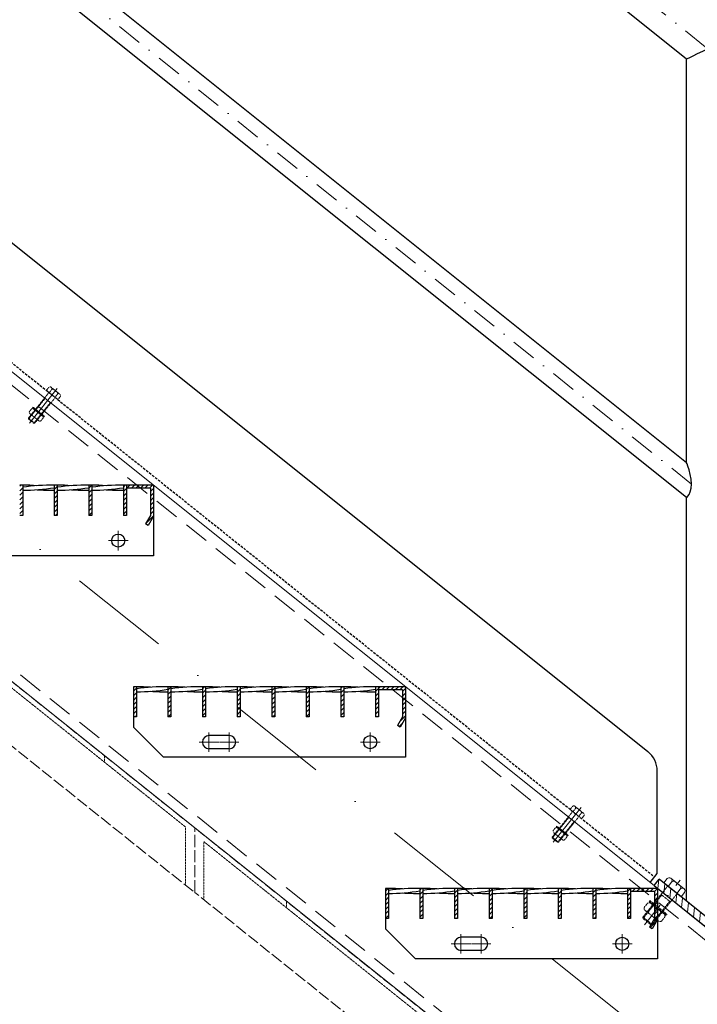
# Model space of a CAD drawing. Header units: millimetres. Extents: x -6179 to 18141, y -8419 to 8561.
# Tile 549 of 579: x -503 to 169, y 4752 to 5729. Entities that reach past the tile are written whole.
import ezdxf

# ---------------------------------------------------------------- set-up
doc = ezdxf.new("R2010")
doc.units = ezdxf.units.MM
for name, pattern in [('ACAD_ISO02W100', [15, 12, -3]), ('DASHDOT', [1, 0.5, -0.25, 0, -0.25]), ('HIDDEN', [0.375, 0.25, -0.125]), ('STRICHPUNKT', [25.4, 12.7, -6.35, 0, -6.35])]:
    doc.linetypes.add(name, pattern=pattern)
for name, color, linetype, lineweight in [('Aussteifung', 7, 'ACAD_ISO02W100', 15), ('Bemaßung', 7, 'Continuous', 9), ('Dübel', 7, 'Continuous', 9), ('Geländer', 7, 'Continuous', 25), ('Mutter M12', 7, 'Continuous', 9), ('Schraffur Stahl', 7, 'Continuous', 5), ('Schrauben M12', 7, 'Continuous', 9), ('Stufen&Podest', 7, 'Continuous', 9), ('Tragegurt', 7, 'Continuous', 20)]:
    doc.layers.add(name, color=color, linetype=linetype, lineweight=lineweight)
doc.layers.add('POL_Bema', color=7, linetype='Continuous')
doc.dimstyles.new('DIN', dxfattribs={"dimtxt": 2.5, "dimasz": 2.5, "dimexe": 1.25, "dimexo": 0.625, "dimtad": 1, "dimtih": 1, "dimdec": 4, "dimdsep": 46, "dimlunit": 6, "dimtxsty": 'Standard', "dimcen": 2.5, "dimadec": 0, "dimazin": 0, "dimtfac": 1, "dimtdec": 4, "dimtmove": 0, "dimatfit": 3, "dimfxl": 0, "dimtvp": 1, "dimtolj": 1, "dimtzin": 0, "dimarcsym": 0})

# ---------------------------------------------------------------- blocks, each defined once
blk = doc.blocks.new('_Oblique')
at = {"layer": 'POL_Bema', "color": 0, "lineweight": -2}
blk.add_line((-0.5, -0.5), (0.5, 0.5), dxfattribs=at)
blk = doc.blocks.new('*D50')
at = {"layer": 'Bemaßung', "color": 0, "lineweight": -2}
for p, q in [((-2120.62, 7967.21), (-2120.62, 8194.98)), ((1359.38, 5628.38), (1359.38, 8194.98)), ((-2120.62, 8144.98), (1359.38, 8144.98))]:
    blk.add_line(p, q, dxfattribs=at)
at = {"layer": 'DEFPOINTS', "color": 0}
for p in [(1359.38, 8144.98), (-2120.62, 6667.21), (1359.38, 4328.38)]:
    blk.add_point(p, dxfattribs=at)
at = {"layer": 'Bemaßung', "color": 0, "lineweight": -2, "xscale": 50, "yscale": 50, "zscale": 50, "rotation": 180}
blk.add_blockref('_Oblique', (-2120.62, 8144.98), dxfattribs=at)
at = {"layer": 'Bemaßung', "color": 0, "lineweight": -2, "xscale": 50, "yscale": 50, "zscale": 50}
blk.add_blockref('_Oblique', (1359.38, 8144.98), dxfattribs=at)
at = {"layer": 'Bemaßung', "color": 0, "char_height": 100, "attachment_point": 5}
for s, insert in [('\\A1;X  (MAX. 18 STEPS) ', (-380.62, 8244.98)), ('\\A1;(MAX. 18 TRITTSTUFEN)', (-380.62, 8044.98))]:
    blk.add_mtext(s, dxfattribs=dict(at, insert=insert))

msp = doc.modelspace()

# ---------------------------------------------------------------- hatches: boundary and pattern name
at = {"layer": 'Geländer', "lineweight": 9}
h = msp.add_hatch(dxfattribs=at)
h.set_pattern_fill('ANSI31', color=256, scale=2, angle=218.65980825, style=0)
h.set_pattern_definition([(263.659808, (-129067.117, -11493.649), (6.3111617, -0.7012402), [])])
h.paths.add_polyline_path([(214.67579, 4809.21578), (227.79439, 4798.7209), (222.79682, 4792.47395), (209.67823, 4802.96883)])
h.paths.add_polyline_path([(179.38052, 4837.452), (214.67579, 4809.21578), (209.67823, 4802.96883), (174.38296, 4831.20505)])
h.paths.add_polyline_path([(148.01673, 4861.00628, -0.414213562), (149.7034, 4861.19369), (152.64701, 4858.8388), (179.38052, 4837.452), (174.38296, 4831.20505), (143.7688, 4855.69637)])
h.paths.add_polyline_path([(138.6463, 4868.50262, 0.414213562), (138.45889, 4870.1893), (144.08525, 4865.68821), (139.08769, 4859.44126), (134.39838, 4863.19271)])
h.paths.add_polyline_path([(144.08525, 4865.68821), (149.7034, 4861.19369, 0.414213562), (148.01673, 4861.00628), (143.7688, 4855.69637), (139.08769, 4859.44126)])
h.paths.add_polyline_path([(130.96665, 4876.18309), (138.45889, 4870.1893, -0.414213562), (138.6463, 4868.50262), (134.39838, 4863.19271), (125.96909, 4869.93614)])
at = {"layer": 'Schraffur Stahl'}
h = msp.add_hatch(dxfattribs=at)
h.set_pattern_fill('ANSI31', color=256, angle=180, style=0)
h.set_pattern_definition([(225, (-14934226.6048, 2497563.7864), (2.2450640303, -2.2450640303), [])])
h.paths.add_polyline_path([(-500.41948, 5267.207), (-500.41948, 5237.207), (-503.41948, 5237.207), (-503.41948, 5267.207)], flags=0)
h = msp.add_hatch(dxfattribs=at)
h.set_pattern_fill('ANSI31', color=256, angle=180, style=0)
h.set_pattern_definition([(225, (-14934260.9048, 2497563.7864), (2.2450640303, -2.2450640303), [])])
h.paths.add_polyline_path([(-466.11948, 5267.207), (-466.11948, 5237.207), (-469.11948, 5237.207), (-469.11948, 5267.207)], flags=0)
h = msp.add_hatch(dxfattribs=at)
h.set_pattern_fill('ANSI31', color=256, angle=180, style=0)
h.set_pattern_definition([(225, (-14934295.2048, 2497563.7864), (2.2450640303, -2.2450640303), [])])
h.paths.add_polyline_path([(-431.81948, 5267.207), (-431.81948, 5237.207), (-434.81948, 5237.207), (-434.81948, 5267.207)], flags=0)
h = msp.add_hatch(dxfattribs=at)
h.set_pattern_fill('ANSI31', color=256, angle=180, style=0)
h.set_pattern_definition([(225, (-14934329.5048, 2497563.7864), (2.2450640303, -2.2450640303), [])])
h.paths.add_polyline_path([(-397.51948, 5267.207), (-397.51948, 5237.207), (-400.51948, 5237.207), (-400.51948, 5267.207)], flags=0)
h = msp.add_hatch(dxfattribs=at)
h.set_pattern_fill('ANSI31', color=256, angle=180, style=0)
h.set_pattern_definition([(225, (-14934356.4048, 2497563.7864), (2.2450640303, -2.2450640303), [])])
h.paths.add_polyline_path([(-370.61948, 5267.207), (-370.61948, 5236.40315), (-375.92888, 5227.207), (-378.52696, 5228.707), (-373.61948, 5237.207), (-373.61948, 5264.207), (-397.51948, 5264.207), (-397.51948, 5267.207)], flags=0)
h = msp.add_hatch(dxfattribs=at)
h.set_pattern_fill('ANSI31', color=256, angle=180, style=0)
h.set_pattern_definition([(225, (-14934339.4048, 2497363.7864), (2.2450640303, -2.2450640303), [])])
h.paths.add_polyline_path([(-387.61948, 5067.207), (-387.61948, 5037.207), (-390.61948, 5037.207), (-390.61948, 5067.207)], flags=0)
h = msp.add_hatch(dxfattribs=at)
h.set_pattern_fill('ANSI31', color=256, angle=180, style=0)
h.set_pattern_definition([(225, (-14934373.7048, 2497363.7864), (2.2450640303, -2.2450640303), [])])
h.paths.add_polyline_path([(-353.31948, 5067.207), (-353.31948, 5037.207), (-356.31948, 5037.207), (-356.31948, 5067.207)], flags=0)
h = msp.add_hatch(dxfattribs=at)
h.set_pattern_fill('ANSI31', color=256, angle=180, style=0)
h.set_pattern_definition([(225, (-14934408.0048, 2497363.7864), (2.2450640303, -2.2450640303), [])])
h.paths.add_polyline_path([(-319.01948, 5067.207), (-319.01948, 5037.207), (-322.01948, 5037.207), (-322.01948, 5067.207)], flags=0)
h = msp.add_hatch(dxfattribs=at)
h.set_pattern_fill('ANSI31', color=256, angle=180, style=0)
h.set_pattern_definition([(225, (-14934442.3048, 2497363.7864), (2.2450640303, -2.2450640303), [])])
h.paths.add_polyline_path([(-284.71948, 5067.207), (-284.71948, 5037.207), (-287.71948, 5037.207), (-287.71948, 5067.207)], flags=0)
h = msp.add_hatch(dxfattribs=at)
h.set_pattern_fill('ANSI31', color=256, angle=180, style=0)
h.set_pattern_definition([(225, (-14934476.6048, 2497363.7864), (2.2450640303, -2.2450640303), [])])
h.paths.add_polyline_path([(-250.41948, 5067.207), (-250.41948, 5037.207), (-253.41948, 5037.207), (-253.41948, 5067.207)], flags=0)
h = msp.add_hatch(dxfattribs=at)
h.set_pattern_fill('ANSI31', color=256, angle=180, style=0)
h.set_pattern_definition([(225, (-14934510.9048, 2497363.7864), (2.2450640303, -2.2450640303), [])])
h.paths.add_polyline_path([(-216.11948, 5067.207), (-216.11948, 5037.207), (-219.11948, 5037.207), (-219.11948, 5067.207)], flags=0)
h = msp.add_hatch(dxfattribs=at)
h.set_pattern_fill('ANSI31', color=256, angle=180, style=0)
h.set_pattern_definition([(225, (-14934545.2048, 2497363.7864), (2.2450640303, -2.2450640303), [])])
h.paths.add_polyline_path([(-181.81948, 5067.207), (-181.81948, 5037.207), (-184.81948, 5037.207), (-184.81948, 5067.207)], flags=0)
h = msp.add_hatch(dxfattribs=at)
h.set_pattern_fill('ANSI31', color=256, angle=180, style=0)
h.set_pattern_definition([(225, (-14934579.5048, 2497363.7864), (2.2450640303, -2.2450640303), [])])
h.paths.add_polyline_path([(-147.51948, 5067.207), (-147.51948, 5037.207), (-150.51948, 5037.207), (-150.51948, 5067.207)], flags=0)
h = msp.add_hatch(dxfattribs=at)
h.set_pattern_fill('ANSI31', color=256, angle=180, style=0)
h.set_pattern_definition([(225, (-14934606.4048, 2497363.7864), (2.2450640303, -2.2450640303), [])])
h.paths.add_polyline_path([(-120.61948, 5067.207), (-120.61948, 5036.40315), (-125.92888, 5027.207), (-128.52696, 5028.707), (-123.61948, 5037.207), (-123.61948, 5064.207), (-147.51948, 5064.207), (-147.51948, 5067.207)], flags=0)
h = msp.add_hatch(dxfattribs=at)
h.set_pattern_fill('ANSI31', color=256, angle=180, style=0)
h.set_pattern_definition([(225, (-14934589.4048, 2497163.7864), (2.2450640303, -2.2450640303), [])])
h.paths.add_polyline_path([(-137.61948, 4867.207), (-137.61948, 4837.207), (-140.61948, 4837.207), (-140.61948, 4867.207)], flags=0)
h = msp.add_hatch(dxfattribs=at)
h.set_pattern_fill('ANSI31', color=256, angle=180, style=0)
h.set_pattern_definition([(225, (-14934623.7048, 2497163.7864), (2.2450640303, -2.2450640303), [])])
h.paths.add_polyline_path([(-103.31948, 4867.207), (-103.31948, 4837.207), (-106.31948, 4837.207), (-106.31948, 4867.207)], flags=0)
h = msp.add_hatch(dxfattribs=at)
h.set_pattern_fill('ANSI31', color=256, angle=180, style=0)
h.set_pattern_definition([(225, (-14934658.0048, 2497163.7864), (2.2450640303, -2.2450640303), [])])
h.paths.add_polyline_path([(-69.01948, 4867.207), (-69.01948, 4837.207), (-72.01948, 4837.207), (-72.01948, 4867.207)], flags=0)
h = msp.add_hatch(dxfattribs=at)
h.set_pattern_fill('ANSI31', color=256, angle=180, style=0)
h.set_pattern_definition([(225, (-14934692.3048, 2497163.7864), (2.2450640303, -2.2450640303), [])])
h.paths.add_polyline_path([(-34.71948, 4867.207), (-34.71948, 4837.207), (-37.71948, 4837.207), (-37.71948, 4867.207)], flags=0)
h = msp.add_hatch(dxfattribs=at)
h.set_pattern_fill('ANSI31', color=256, angle=180, style=0)
h.set_pattern_definition([(225, (-14934726.6048, 2497163.7864), (2.2450640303, -2.2450640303), [])])
h.paths.add_polyline_path([(-0.41948, 4867.207), (-0.41948, 4837.207), (-3.41948, 4837.207), (-3.41948, 4867.207)], flags=0)
h = msp.add_hatch(dxfattribs=at)
h.set_pattern_fill('ANSI31', color=256, angle=180, style=0)
h.set_pattern_definition([(225, (-14934760.9048, 2497163.7864), (2.2450640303, -2.2450640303), [])])
h.paths.add_polyline_path([(33.88052, 4867.207), (33.88052, 4837.207), (30.88052, 4837.207), (30.88052, 4867.207)], flags=0)
h = msp.add_hatch(dxfattribs=at)
h.set_pattern_fill('ANSI31', color=256, angle=180, style=0)
h.set_pattern_definition([(225, (-14934795.2048, 2497163.7864), (2.2450640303, -2.2450640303), [])])
h.paths.add_polyline_path([(68.18052, 4867.207), (68.18052, 4837.207), (65.18052, 4837.207), (65.18052, 4867.207)], flags=0)
h = msp.add_hatch(dxfattribs=at)
h.set_pattern_fill('ANSI31', color=256, angle=180, style=0)
h.set_pattern_definition([(225, (-14934829.5048, 2497163.7864), (2.2450640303, -2.2450640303), [])])
h.paths.add_polyline_path([(102.48052, 4867.207), (102.48052, 4837.207), (99.48052, 4837.207), (99.48052, 4867.207)], flags=0)
h = msp.add_hatch(dxfattribs=at)
h.set_pattern_fill('ANSI31', color=256, angle=180, style=0)
h.set_pattern_definition([(225, (-14934856.4048, 2497163.7864), (2.2450640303, -2.2450640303), [])])
h.paths.add_polyline_path([(129.38052, 4867.207), (129.38052, 4836.40315), (124.07112, 4827.207), (121.47304, 4828.707), (126.38052, 4837.207), (126.38052, 4864.207), (102.48052, 4864.207), (102.48052, 4867.207)], flags=0)

# ---------------------------------------------------------------- linework, layer by layer
at = {"layer": 'Aussteifung'}
for p, q in [((-329.80694, 4927.207), (-1312.88984, 5713.67332)), ((-1230.83988, 5584.00211), (-329.80694, 4863.17576)), ((-329.80694, 4863.17576), (-329.80694, 4927.207)), ((-329.80694, 4927.207), (563.61272, 4212.47127)), ((540.97458, 4166.55054), (-329.80694, 4863.17576))]:
    msp.add_line(p, q, dxfattribs=at)
at = {"layer": 'Aussteifung', "linetype": 'HIDDEN'}
for p, q in [((-1209.55478, 5624.60215), (-338.92278, 4928.09655)), ((-419.44645, 4992.51549), (-419.44645, 4998.91861)), ((-338.92278, 4928.09655), (-338.92278, 4870.46843)), ((-320.69109, 4913.5112), (572.57905, 4198.89509)), ((-320.69109, 4855.88308), (-320.69109, 4913.5112)), ((-238.64113, 4854.27435), (-238.64113, 4847.87123))]:
    msp.add_line(p, q, dxfattribs=at)
at = {"layer": 'Dübel', "linetype": 'DASHDOT', "lineweight": 9, "ltscale": 50}
for p, q in [((1350.35954, 4763.27454), (-2356.47162, 7728.73946)), ((162.95586, 5268.31998), (-1104.19806, 6282.04311)), ((116.27167, 4830.92964), (151.80348, 4875.3444))]:
    msp.add_line(p, q, dxfattribs=at)
at = {"layer": 'Dübel', "linetype": 'DASHDOT', "lineweight": 9, "ltscale": 200}
msp.add_line((-2162.71321, 6547.207), (1587.28679, 3547.207), dxfattribs=at)
at = {"layer": 'Geländer'}
for p, q in [((158.18052, 5689.86851), (-1099.41948, 6695.94851)), ((158.18052, 5289.36466), (-1099.41948, 6295.44466)), ((158.18052, 5254.91585), (-1099.41948, 6260.99585)), ((-1054.11362, 5942.06479), (119.68212, 5003.0282)), ((158.18052, 5289.36466), (158.18052, 5689.86851)), ((158.18052, 4854.412), (158.18052, 5254.91585)), ((129.06475, 4881.80962), (129.06475, 4983.50648)), ((122.06475, 4873.05962), (129.06475, 4881.80962)), ((125.96909, 4869.93614), (130.96665, 4876.18309)), ((227.79439, 4798.7209), (130.96665, 4876.18309)), ((125.96909, 4869.93614), (222.79682, 4792.47395))]:
    msp.add_line(p, q, dxfattribs=at)
at = {"layer": 'Geländer', "linetype": 'HIDDEN', "ltscale": 10}
msp.add_line((-1068.92597, 5834.81656), (126.43761, 4878.5257), dxfattribs=at)
at = {"layer": 'Geländer'}
for points in [[(200.58052, 5655.94851), (199.85815, 5657.45149), (197.74026, 5661.85802), (194.37118, 5668.8678), (189.98052, 5678.00313), (184.86748, 5688.64144), (179.38052, 5700.05775), (173.89356, 5697.42058), (168.78052, 5694.96313), (164.38986, 5692.85287), (161.02078, 5691.23361), (158.90289, 5690.2157), (158.18052, 5689.86851)], [(158.18052, 5254.91585), (158.58722, 5255.17739), (159.55598, 5256.12311), (160.7528, 5257.90293), (161.87635, 5260.57138), (162.66995, 5264.0907), (162.95586, 5268.31998), (162.66995, 5273.00671), (161.87635, 5277.79579), (160.7528, 5282.26192), (159.55598, 5285.95665), (158.58722, 5288.45239), (158.18052, 5289.36466)]]:
    msp.add_lwpolyline(points, dxfattribs=at)
msp.add_arc((104.06475, 4983.50648), 25, 0, 51.34019175, dxfattribs=at)
at = {"layer": 'Mutter M12', "linetype": 'HIDDEN'}
for p, q in [((-491.91117, 5342.54406), (-493.57668, 5340.46217)), ((-493.31639, 5338.11957), (-493.064, 5337.91765)), ((-493.31639, 5338.11957), (-484.49814, 5331.06496)), ((-489.05589, 5340.25983), (-490.7214, 5338.17794)), ((-489.56857, 5342.80435), (-489.31618, 5342.60243)), ((-489.56857, 5342.80435), (-480.75032, 5335.74974)), ((-483.34531, 5335.69137), (-485.01082, 5333.60948)), ((-482.15553, 5331.32525), (-480.49003, 5333.40714)), ((-480.75032, 5335.74974), (-481.00271, 5335.95166)), ((-484.49814, 5331.06496), (-484.75053, 5331.26688)), ((27.68373, 4926.86813), (26.01823, 4924.78624)), ((30.53902, 4924.5839), (28.87351, 4922.50201)), ((30.02634, 4927.12842), (30.27873, 4926.92651)), ((30.02634, 4927.12842), (38.84459, 4920.07382)), ((26.27851, 4922.44364), (26.53091, 4922.24173)), ((26.27851, 4922.44364), (35.09677, 4915.38904)), ((36.2496, 4920.01544), (34.58409, 4917.93356)), ((35.09677, 4915.38904), (34.84438, 4915.59095)), ((37.43937, 4915.64933), (39.10488, 4917.73121)), ((38.84459, 4920.07382), (38.5922, 4920.27573)), ((119.08523, 4852.00661), (116.58696, 4848.88378)), ((116.9774, 4845.36987), (117.35598, 4845.067)), ((116.9774, 4845.36987), (130.20478, 4834.78797)), ((123.36816, 4848.58026), (120.86989, 4845.45743)), ((122.59914, 4852.39704), (122.97772, 4852.09417)), ((122.59914, 4852.39704), (135.82652, 4841.81514)), ((131.93402, 4841.72757), (129.43576, 4838.60474)), ((133.71869, 4835.1784), (136.21695, 4838.30123)), ((135.82652, 4841.81514), (135.44793, 4842.11801)), ((130.20478, 4834.78797), (129.82619, 4835.09083))]:
    msp.add_line(p, q, dxfattribs=at)
for centre, radius, start, end in [((-490.60973, 5341.5029), 1.66667, 51.34019171, 141.34019171), ((-492.27524, 5339.42101), 1.66667, 141.34019171, 231.34019171), ((-492.02284, 5339.2191), 1.66667, 231.34019171, 321.34019171), ((-489.41995, 5337.13678), 1.66667, 141.34019171, 231.34019171), ((-490.35734, 5341.30099), 1.66667, 321.34019171, 51.34019171), ((-487.75444, 5339.21867), 1.66667, 51.34019171, 141.34019171), ((-486.31227, 5334.65064), 1.66667, 231.34019171, 321.34019171), ((-483.70937, 5332.56832), 1.66667, 141.34019171, 231.34019171), ((-484.64676, 5336.73253), 1.66667, 321.34019171, 51.34019171), ((-482.04387, 5334.65021), 1.66667, 51.34019171, 141.34019171), ((-481.79147, 5334.4483), 1.66667, 321.34019171, 51.34019171), ((-483.45698, 5332.36641), 1.66667, 231.34019171, 321.34019171), ((27.31967, 4923.74509), 1.66667, 141.34019171, 231.34019171), ((28.98518, 4925.82697), 1.66667, 51.34019171, 141.34019171), ((29.23757, 4925.62506), 1.66667, 321.34019171, 51.34019171), ((31.84047, 4923.54274), 1.66667, 51.34019171, 141.34019171), ((27.57206, 4923.54317), 1.66667, 231.34019171, 321.34019171), ((30.17496, 4921.46086), 1.66667, 141.34019171, 231.34019171), ((33.28264, 4918.97471), 1.66667, 231.34019171, 321.34019171), ((35.88553, 4916.8924), 1.66667, 141.34019171, 231.34019171), ((36.13793, 4916.69048), 1.66667, 231.34019171, 321.34019171), ((34.94815, 4921.0566), 1.66667, 321.34019171, 51.34019171), ((37.55104, 4918.97428), 1.66667, 51.34019171, 141.34019171), ((37.80343, 4918.77237), 1.66667, 321.34019171, 51.34019171), ((118.53914, 4847.32204), 2.5, 141.34019175, 231.34019175), ((118.91772, 4847.01917), 2.5, 231.34019175, 321.34019175), ((121.0374, 4850.44487), 2.5, 51.34019175, 141.34019175), ((122.82207, 4843.8957), 2.5, 141.34019175, 231.34019175), ((121.41599, 4850.142), 2.5, 321.34019175, 51.34019175), ((125.32033, 4847.01852), 2.5, 51.34019175, 141.34019175), ((129.98185, 4843.28931), 2.5, 321.34019175, 51.34019175), ((127.48358, 4840.16648), 2.5, 231.34019175, 321.34019175), ((131.38793, 4837.04301), 2.5, 141.34019175, 231.34019175), ((131.76651, 4836.74014), 2.5, 231.34019175, 321.34019175), ((133.88619, 4840.16584), 2.5, 51.34019175, 141.34019175), ((134.26478, 4839.86297), 2.5, 321.34019175, 51.34019175)]:
    msp.add_arc(centre, radius, start, end, dxfattribs=at)
at = {"layer": 'Schrauben M12', "linetype": 'STRICHPUNKT', "lineweight": 9, "ltscale": 10}
for p, q in [((-493.65126, 5328.66227), (-466.09596, 5363.1064)), ((25.94365, 4912.98635), (53.49895, 4947.43048))]:
    msp.add_line(p, q, dxfattribs=at)
at = {"layer": 'Schrauben M12', "linetype": 'HIDDEN'}
for p, q in [((-474.6642, 5364.10277), (-476.95475, 5361.23959)), ((-472.3216, 5364.36306), (-472.0692, 5364.16115)), ((-463.50334, 5357.30846), (-472.3216, 5364.36306)), ((-474.86741, 5358.54521), (-494.74301, 5333.70071)), ((-468.62046, 5353.54765), (-488.49606, 5328.70315)), ((-472.49357, 5348.70627), (-478.74052, 5353.70383)), ((-474.99235, 5359.66966), (-476.95475, 5361.23959)), ((-474.99235, 5359.66966), (-465.5336, 5352.10267)), ((-471.80891, 5361.81854), (-474.09946, 5358.95536)), ((-469.46631, 5362.07883), (-466.35863, 5359.59269)), ((-466.09834, 5357.25008), (-468.38889, 5354.3869)), ((-463.24305, 5354.96585), (-465.5336, 5352.10267)), ((-463.50334, 5357.30846), (-463.75573, 5357.51037)), ((-494.6389, 5332.76366), (-494.74301, 5333.70071)), ((-489.43311, 5328.59903), (-494.6389, 5332.76366)), ((-488.49606, 5328.70315), (-489.43311, 5328.59903)), ((44.7275, 4942.86929), (24.8519, 4918.02478)), ((44.93071, 4948.42685), (42.64016, 4945.56366)), ((44.60256, 4943.99374), (42.64016, 4945.56366)), ((44.60256, 4943.99374), (54.06131, 4936.42674)), ((47.78599, 4946.14262), (45.49545, 4943.27943)), ((47.27331, 4948.68714), (47.5257, 4948.48522)), ((56.09157, 4941.63253), (47.27331, 4948.68714)), ((50.1286, 4946.40291), (53.23628, 4943.91676)), ((50.97445, 4937.87173), (31.09885, 4913.02722)), ((47.10134, 4933.03034), (40.85439, 4938.0279)), ((53.49657, 4941.57416), (51.20602, 4938.71097)), ((56.35186, 4939.28993), (54.06131, 4936.42674)), ((56.09157, 4941.63253), (55.83918, 4941.83445)), ((24.95601, 4917.08774), (24.85189, 4918.02478)), ((30.1618, 4912.9231), (24.95601, 4917.08774)), ((31.09885, 4913.02722), (30.1618, 4912.9231)), ((138.6463, 4868.50262), (114.83747, 4838.74158)), ((148.01673, 4861.00628), (124.20789, 4831.24524)), ((142.20706, 4853.7442), (132.83664, 4861.24054)), ((114.99364, 4837.33602), (114.83747, 4838.74158)), ((122.80233, 4831.08906), (114.99364, 4837.33602)), ((124.20789, 4831.24524), (122.80233, 4831.08906))]:
    msp.add_line(p, q, dxfattribs=at)
at = {"layer": 'Schrauben M12', "linetype": 'HIDDEN', "lineweight": 9}
for p, q in [((-478.21994, 5353.28736), (-494.6389, 5332.76366)), ((-478.21994, 5353.28736), (-478.32405, 5354.22441)), ((-490.56456, 5344.09368), (-490.1481, 5344.61426)), ((-479.2738, 5335.06107), (-490.56456, 5344.09368)), ((-490.56456, 5344.09368), (-490.44479, 5343.50532)), ((-479.8741, 5335.04877), (-490.44479, 5343.50532)), ((-478.85734, 5335.58164), (-490.1481, 5344.61426)), ((-473.01415, 5349.12273), (-489.43311, 5328.59903)), ((-473.01415, 5349.12273), (-472.0771, 5349.22685)), ((-488.49606, 5328.70315), (-494.74301, 5333.70071)), ((-479.2738, 5335.06107), (-479.8741, 5335.04877)), ((-479.2738, 5335.06107), (-478.85734, 5335.58164)), ((41.37497, 4937.61144), (24.95601, 4917.08774)), ((46.58076, 4933.4468), (30.1618, 4912.9231)), ((41.37497, 4937.61144), (41.27086, 4938.54848)), ((46.58076, 4933.4468), (47.51781, 4933.55092)), ((29.03034, 4928.41775), (29.44681, 4928.93833)), ((40.32111, 4919.38514), (29.03034, 4928.41775)), ((29.03034, 4928.41775), (29.15012, 4927.8294)), ((39.72081, 4919.37284), (29.15012, 4927.8294)), ((40.73757, 4919.90572), (29.44681, 4928.93833)), ((31.09885, 4913.02722), (24.85189, 4918.02478)), ((40.32111, 4919.38514), (39.72081, 4919.37284)), ((40.32111, 4919.38514), (40.73757, 4919.90572)), ((133.61751, 4860.61585), (114.99364, 4837.33602)), ((121.10514, 4854.33104), (121.72984, 4855.11191)), ((138.66598, 4841.56299), (121.72984, 4855.11191)), ((133.61751, 4860.61585), (133.46133, 4862.02141)), ((138.04129, 4840.78212), (121.10514, 4854.33104)), ((121.10514, 4854.33104), (121.28481, 4853.4485)), ((137.14084, 4840.76367), (121.28481, 4853.4485)), ((141.42619, 4854.3689), (122.80233, 4831.08907)), ((141.42619, 4854.3689), (142.83176, 4854.52507)), ((124.20789, 4831.24524), (114.83747, 4838.74158)), ((138.04129, 4840.78212), (137.14084, 4840.76367)), ((138.04129, 4840.78212), (138.66598, 4841.56299))]:
    msp.add_line(p, q, dxfattribs=at)
at = {"layer": 'Schrauben M12'}
for p, q in [((138.95111, 4876.83896), (135.51529, 4872.54418)), ((142.46502, 4877.2294), (142.84361, 4876.92653)), ((155.6924, 4866.64749), (142.46502, 4877.2294)), ((138.45889, 4870.1893), (135.51529, 4872.54418)), ((138.45889, 4870.1893), (152.64701, 4858.8388)), ((143.23404, 4873.41262), (139.79822, 4869.11784)), ((146.74795, 4873.80305), (151.40947, 4870.07384)), ((151.7999, 4866.55993), (148.36408, 4862.26515)), ((155.6924, 4866.64749), (155.31381, 4866.95036)), ((156.08283, 4863.13358), (152.64701, 4858.8388))]:
    msp.add_line(p, q, dxfattribs=at)
at = {"layer": 'Schrauben M12', "linetype": 'HIDDEN'}
for centre, radius, start, end in [((-473.36275, 5363.06162), 1.66667, 51.34019171, 141.34019171), ((-473.11036, 5362.8597), 1.66667, 321.34019171, 51.34019171), ((-475.4921, 5359.04497), 0.8, 321.34019171, 51.34019171), ((-470.50747, 5360.77739), 1.66667, 51.34019171, 141.34019171), ((-467.99576, 5353.0479), 0.8, 51.34019171, 141.34019171), ((-467.39979, 5358.29124), 1.66667, 321.34019171, 51.34019171), ((-464.79689, 5356.20893), 1.66667, 51.34019171, 141.34019171), ((-464.5445, 5356.00701), 1.66667, 321.34019171, 51.34019171), ((44.10281, 4943.36904), 0.8, 321.34019171, 51.34019171), ((46.23216, 4947.38569), 1.66667, 51.34019171, 141.34019171), ((46.48455, 4947.18378), 1.66667, 321.34019171, 51.34019171), ((49.08744, 4945.10146), 1.66667, 51.34019171, 141.34019171), ((52.19512, 4942.61532), 1.66667, 321.34019171, 51.34019171), ((51.59915, 4937.37197), 0.8, 51.34019171, 141.34019171), ((54.79802, 4940.533), 1.66667, 51.34019171, 141.34019171), ((55.05041, 4940.33109), 1.66667, 321.34019171, 51.34019171), ((137.70926, 4869.25226), 1.2, 321.34019175, 51.34019175), ((148.95377, 4860.25665), 1.2, 51.34019175, 141.34019175)]:
    msp.add_arc(centre, radius, start, end, dxfattribs=at)
at = {"layer": 'Schrauben M12'}
for centre, start, end in [((140.90328, 4875.27722), 51.34019175, 141.34019175), ((141.28187, 4874.97435), 321.34019175, 51.34019175), ((145.18621, 4871.85088), 51.34019175, 141.34019175), ((149.84773, 4868.12167), 321.34019175, 51.34019175), ((153.75207, 4864.99819), 51.34019175, 141.34019175), ((154.13066, 4864.69532), 321.34019175, 51.34019175)]:
    msp.add_arc(centre, 2.5, start, end, dxfattribs=at)
at = {"layer": 'Stufen&Podest', "lineweight": 30}
for p, q in [((-500.41948, 5267.207), (-503.41948, 5267.207)), ((-500.41948, 5267.207), (-500.41948, 5237.207)), ((-469.11948, 5267.207), (-469.11948, 5237.207)), ((-466.11948, 5267.207), (-469.11948, 5267.207)), ((-466.11948, 5267.207), (-466.11948, 5237.207)), ((-434.81948, 5267.207), (-434.81948, 5237.207)), ((-431.81948, 5267.207), (-434.81948, 5267.207)), ((-431.81948, 5267.207), (-431.81948, 5237.207)), ((-400.51948, 5267.207), (-400.51948, 5237.207)), ((-397.51948, 5267.207), (-400.51948, 5267.207)), ((-397.51948, 5267.207), (-397.51948, 5237.207)), ((-370.61948, 5267.207), (-397.51948, 5267.207)), ((-370.61948, 5267.207), (-370.61948, 5197.207)), ((-373.61948, 5264.207), (-397.51948, 5264.207)), ((-373.61948, 5264.207), (-373.61948, 5237.207)), ((-500.41948, 5237.207), (-503.41948, 5237.207)), ((-466.11948, 5237.207), (-469.11948, 5237.207)), ((-431.81948, 5237.207), (-434.81948, 5237.207)), ((-397.51948, 5237.207), (-400.51948, 5237.207)), ((-373.61948, 5237.207), (-378.52696, 5228.707)), ((-370.61948, 5236.40315), (-375.92888, 5227.207)), ((-375.92888, 5227.207), (-378.52696, 5228.707)), ((-370.61948, 5197.207), (-610.61948, 5197.207)), ((-390.61948, 5067.207), (-390.61948, 5027.207)), ((-387.61948, 5067.207), (-390.61948, 5067.207)), ((-387.61948, 5067.207), (-387.61948, 5037.207)), ((-356.31948, 5067.207), (-356.31948, 5037.207)), ((-353.31948, 5067.207), (-356.31948, 5067.207)), ((-353.31948, 5067.207), (-353.31948, 5037.207)), ((-322.01948, 5067.207), (-322.01948, 5037.207)), ((-319.01948, 5067.207), (-322.01948, 5067.207)), ((-319.01948, 5067.207), (-319.01948, 5037.207)), ((-287.71948, 5067.207), (-287.71948, 5037.207)), ((-284.71948, 5067.207), (-287.71948, 5067.207)), ((-284.71948, 5067.207), (-284.71948, 5037.207)), ((-253.41948, 5067.207), (-253.41948, 5037.207)), ((-250.41948, 5067.207), (-253.41948, 5067.207)), ((-250.41948, 5067.207), (-250.41948, 5037.207)), ((-219.11948, 5067.207), (-219.11948, 5037.207)), ((-216.11948, 5067.207), (-219.11948, 5067.207)), ((-216.11948, 5067.207), (-216.11948, 5037.207)), ((-184.81948, 5067.207), (-184.81948, 5037.207)), ((-181.81948, 5067.207), (-184.81948, 5067.207)), ((-181.81948, 5067.207), (-181.81948, 5037.207)), ((-150.51948, 5067.207), (-150.51948, 5037.207)), ((-147.51948, 5067.207), (-150.51948, 5067.207)), ((-147.51948, 5067.207), (-147.51948, 5037.207)), ((-120.61948, 5067.207), (-147.51948, 5067.207)), ((-123.61948, 5064.207), (-147.51948, 5064.207)), ((-123.61948, 5064.207), (-123.61948, 5037.207)), ((-120.61948, 5067.207), (-120.61948, 4997.207)), ((-387.61948, 5037.207), (-390.61948, 5037.207)), ((-353.31948, 5037.207), (-356.31948, 5037.207)), ((-319.01948, 5037.207), (-322.01948, 5037.207)), ((-284.71948, 5037.207), (-287.71948, 5037.207)), ((-250.41948, 5037.207), (-253.41948, 5037.207)), ((-216.11948, 5037.207), (-219.11948, 5037.207)), ((-181.81948, 5037.207), (-184.81948, 5037.207)), ((-147.51948, 5037.207), (-150.51948, 5037.207)), ((-123.61948, 5037.207), (-128.52696, 5028.707)), ((-120.61948, 5036.40315), (-125.92888, 5027.207)), ((-360.61948, 4997.207), (-390.61948, 5027.207)), ((-125.92888, 5027.207), (-128.52696, 5028.707)), ((-295.61948, 5018.707), (-315.61948, 5018.707)), ((-295.61948, 5005.707), (-315.61948, 5005.707)), ((-120.61948, 4997.207), (-360.61948, 4997.207)), ((-140.61948, 4867.207), (-140.61948, 4827.207)), ((-137.61948, 4867.207), (-140.61948, 4867.207)), ((-137.61948, 4867.207), (-137.61948, 4837.207)), ((-106.31948, 4867.207), (-106.31948, 4837.207)), ((-103.31948, 4867.207), (-106.31948, 4867.207)), ((-103.31948, 4867.207), (-103.31948, 4837.207)), ((-72.01948, 4867.207), (-72.01948, 4837.207)), ((-69.01948, 4867.207), (-72.01948, 4867.207)), ((-69.01948, 4867.207), (-69.01948, 4837.207)), ((-37.71948, 4867.207), (-37.71948, 4837.207)), ((-34.71948, 4867.207), (-37.71948, 4867.207)), ((-34.71948, 4867.207), (-34.71948, 4837.207)), ((-3.41948, 4867.207), (-3.41948, 4837.207)), ((-0.41948, 4867.207), (-3.41948, 4867.207)), ((-0.41948, 4867.207), (-0.41948, 4837.207)), ((30.88052, 4867.207), (30.88052, 4837.207)), ((33.88052, 4867.207), (30.88052, 4867.207)), ((33.88052, 4867.207), (33.88052, 4837.207)), ((65.18052, 4867.207), (65.18052, 4837.207)), ((68.18052, 4867.207), (65.18052, 4867.207)), ((68.18052, 4867.207), (68.18052, 4837.207)), ((99.48052, 4867.207), (99.48052, 4837.207)), ((102.48052, 4867.207), (99.48052, 4867.207)), ((102.48052, 4867.207), (102.48052, 4837.207)), ((129.38052, 4867.207), (102.48052, 4867.207)), ((129.38052, 4867.207), (129.38052, 4797.207)), ((126.38052, 4864.207), (102.48052, 4864.207)), ((126.38052, 4864.207), (126.38052, 4837.207)), ((-137.61948, 4837.207), (-140.61948, 4837.207)), ((-103.31948, 4837.207), (-106.31948, 4837.207)), ((-69.01948, 4837.207), (-72.01948, 4837.207)), ((-34.71948, 4837.207), (-37.71948, 4837.207)), ((-0.41948, 4837.207), (-3.41948, 4837.207)), ((33.88052, 4837.207), (30.88052, 4837.207)), ((68.18052, 4837.207), (65.18052, 4837.207)), ((102.48052, 4837.207), (99.48052, 4837.207)), ((126.38052, 4837.207), (121.47304, 4828.707)), ((129.38052, 4836.40315), (124.07112, 4827.207)), ((-110.61948, 4797.207), (-140.61948, 4827.207)), ((124.07112, 4827.207), (121.47304, 4828.707)), ((-45.61948, 4818.707), (-65.61948, 4818.707)), ((129.38052, 4797.207), (-110.61948, 4797.207)), ((-45.61948, 4805.707), (-65.61948, 4805.707))]:
    msp.add_line(p, q, dxfattribs=at)
at = {"layer": 'Stufen&Podest'}
for p, q in [((-370.61948, 5267.207), (-370.61948, 5212.207)), ((-370.61948, 5267.207), (-370.61948, 5212.207)), ((-120.61948, 5067.207), (-120.61948, 5012.207)), ((-120.61948, 5067.207), (-120.61948, 5012.207)), ((129.38052, 4867.207), (129.38052, 4812.207)), ((129.38052, 4867.207), (129.38052, 4812.207))]:
    msp.add_line(p, q, dxfattribs=at)
at = {"layer": 'Stufen&Podest', "linetype": 'STRICHPUNKT', "lineweight": 9, "ltscale": 10}
for p, q in [((-405.61948, 5202.49091), (-405.61948, 5221.92309)), ((-415.33557, 5212.207), (-395.90339, 5212.207)), ((-315.61948, 5002.49091), (-315.61948, 5021.92309)), ((-295.61948, 5002.49091), (-295.61948, 5021.92309)), ((-155.61948, 5002.49091), (-155.61948, 5021.92309)), ((-325.33557, 5012.207), (-305.90339, 5012.207)), ((-305.33557, 5012.207), (-285.90339, 5012.207)), ((-165.33557, 5012.207), (-145.90339, 5012.207)), ((-65.61948, 4802.49091), (-65.61948, 4821.92309)), ((-45.61948, 4802.49091), (-45.61948, 4821.92309)), ((94.38052, 4802.49091), (94.38052, 4821.92309)), ((-75.33557, 4812.207), (-55.90339, 4812.207)), ((-55.33557, 4812.207), (-35.90339, 4812.207)), ((84.66443, 4812.207), (104.09661, 4812.207))]:
    msp.add_line(p, q, dxfattribs=at)
at = {"layer": 'Stufen&Podest', "lineweight": 30}
for centre in [(-405.61948, 5212.207), (-155.61948, 5012.207), (94.38052, 4812.207)]:
    msp.add_circle(centre, 6.5, dxfattribs=at)
for centre, radius, start, end in [((-471.42048, 5062.22874), 204.99118, 89.35684827, 98.13260629), ((-501.11848, 5062.21701), 204.99118, 85.86862888, 89.80462659), ((-437.12048, 5062.22874), 204.99118, 89.35684827, 98.13260629), ((-466.81848, 5062.21701), 204.99118, 85.868629, 89.80462683), ((-402.82048, 5062.22874), 204.99118, 89.35684827, 98.13260629), ((-432.51848, 5062.21701), 204.99118, 85.86862901, 89.80462684), ((-501.11848, 5467.17354), 204.99118, 270.19537316, 278.98056321), ((-471.42048, 5467.18526), 204.99118, 265.86862913, 270.64315173), ((-466.81848, 5467.17354), 204.99118, 270.19537316, 278.98056321), ((-437.12048, 5467.18526), 204.99118, 265.8686291, 270.64315173), ((-432.51848, 5467.17354), 204.99118, 270.19537309, 278.98056321), ((-402.82048, 5467.18526), 204.99118, 265.86862902, 270.64315173), ((-358.62048, 4862.22874), 204.99118, 89.35684827, 98.1326063), ((-388.31848, 4862.21701), 204.99118, 85.86862889, 89.80462661), ((-388.31848, 5267.17354), 204.99118, 270.19537315, 278.98056321), ((-358.62048, 5267.18526), 204.99118, 265.86862905, 270.64315173), ((-324.32048, 4862.22874), 204.99118, 89.35684827, 98.13260629), ((-354.01848, 4862.21701), 204.99118, 85.8686289, 89.80462661), ((-354.01848, 5267.17354), 204.99118, 270.19537315, 278.98056321), ((-324.32048, 5267.18526), 204.99118, 265.86862909, 270.64315173), ((-290.02048, 4862.22874), 204.99118, 89.35684827, 98.13260629), ((-319.71848, 4862.21701), 204.99118, 85.86862891, 89.80462661), ((-319.71848, 5267.17354), 204.99118, 270.19537315, 278.98056321), ((-290.02048, 5267.18526), 204.99118, 265.86862909, 270.64315173), ((-255.72048, 4862.22874), 204.99118, 89.35684827, 98.1326063), ((-285.41848, 4862.21701), 204.99118, 85.86862885, 89.80462654), ((-285.41848, 5267.17354), 204.99118, 270.19537315, 278.98056321), ((-255.72048, 5267.18526), 204.99118, 265.86862907, 270.64315173), ((-221.42048, 4862.22874), 204.99118, 89.35684827, 98.13260629), ((-251.11848, 4862.21701), 204.99118, 85.86862888, 89.80462659), ((-251.11848, 5267.17354), 204.99118, 270.19537316, 278.98056321), ((-221.42048, 5267.18526), 204.99118, 265.86862913, 270.64315173), ((-187.12048, 4862.22874), 204.99118, 89.35684827, 98.13260629), ((-216.81848, 4862.21701), 204.99118, 85.868629, 89.80462683), ((-216.81848, 5267.17354), 204.99118, 270.19537316, 278.98056321), ((-187.12048, 5267.18526), 204.99118, 265.8686291, 270.64315173), ((-152.82048, 4862.22874), 204.99118, 89.35684827, 98.13260629), ((-182.51848, 4862.21701), 204.99118, 85.86862901, 89.80462684), ((-182.51848, 5267.17354), 204.99118, 270.19537309, 278.98056321), ((-152.82048, 5267.18526), 204.99118, 265.86862902, 270.64315173), ((-315.61948, 5012.207), 6.5, 90, 270), ((-295.61948, 5012.207), 6.5, 270, 90), ((-108.62048, 4662.22874), 204.99118, 89.35684827, 98.1326063), ((-138.31848, 4662.21701), 204.99118, 85.86862889, 89.80462661), ((-138.31848, 5067.17354), 204.99118, 270.19537315, 278.98056321), ((-74.32048, 4662.22874), 204.99118, 89.35684827, 98.13260629), ((-104.01848, 4662.21701), 204.99118, 85.8686289, 89.80462661), ((-104.01848, 5067.17354), 204.99118, 270.19537315, 278.98056321), ((-40.02048, 4662.22874), 204.99118, 89.35684827, 98.13260629), ((-69.71848, 4662.21701), 204.99118, 85.86862891, 89.80462661), ((-69.71848, 5067.17354), 204.99118, 270.19537315, 278.98056321), ((-5.72048, 4662.22874), 204.99118, 89.35684827, 98.1326063), ((-35.41848, 4662.21701), 204.99118, 85.86862885, 89.80462654), ((-35.41848, 5067.17354), 204.99118, 270.19537315, 278.98056321), ((28.57952, 4662.22874), 204.99118, 89.35684827, 98.13260629), ((-1.11848, 4662.21701), 204.99118, 85.86862888, 89.80462659), ((-1.11848, 5067.17354), 204.99118, 270.19537316, 278.98056321), ((62.87952, 4662.22874), 204.99118, 89.35684827, 98.13260629), ((33.18152, 4662.21701), 204.99118, 85.868629, 89.80462683), ((33.18152, 5067.17354), 204.99118, 270.19537316, 278.98056321), ((97.17952, 4662.22874), 204.99118, 89.35684827, 98.13260629), ((67.48152, 4662.21701), 204.99118, 85.86862901, 89.80462684), ((67.48152, 5067.17354), 204.99118, 270.19537309, 278.98056321), ((-108.62048, 5067.18526), 204.99118, 265.86862905, 270.64315173), ((-74.32048, 5067.18526), 204.99118, 265.86862909, 270.64315173), ((-40.02048, 5067.18526), 204.99118, 265.86862909, 270.64315173), ((-5.72048, 5067.18526), 204.99118, 265.86862907, 270.64315173), ((28.57952, 5067.18526), 204.99118, 265.86862913, 270.64315173), ((62.87952, 5067.18526), 204.99118, 265.8686291, 270.64315173), ((97.17952, 5067.18526), 204.99118, 265.86862902, 270.64315173), ((-65.61948, 4812.207), 6.5, 90, 270), ((-45.61948, 4812.207), 6.5, 270, 90)]:
    msp.add_arc(centre, radius, start, end, dxfattribs=at)
at = {"layer": 'Tragegurt'}
for p, q in [((-2120.61948, 6667.207), (1629.38052, 3667.207)), ((-2204.80694, 6427.207), (1545.19306, 3427.207))]:
    msp.add_line(p, q, dxfattribs=at)
at = {"layer": 'Tragegurt', "linetype": 'HIDDEN', "ltscale": 100}
for p, q in [((-2124.2676, 6656.807), (1625.7324, 3656.807)), ((-2201.15881, 6437.607), (1548.84119, 3437.607))]:
    msp.add_line(p, q, dxfattribs=at)

# ---------------------------------------------------------------- dimensions: what is measured, and where the dimension line sits
at = {"layer": 'Bemaßung'}
dim = msp.add_linear_dim(base=(1359.38052, 8144.97825), p1=(-2120.61948, 6667.207), p2=(1359.38052, 4328.38075), text='X  (MAX. 18 STEPS) \\X (MAX. 18 TRITTSTUFEN)', dimstyle='DIN', override={"dimscale": 100, "dimtxt": 1, "dimasz": 0.5, "dimexe": 0.5, "dimexo": 13, "dimgap": 0.5, "dimtih": 0, "dimdec": 2, "dimblk1": 'Oblique', "dimblk2": 'Oblique', "dimsah": 1, "dimtmove": 2}, dxfattribs=at)
dim.commit()
dim.dimension.update_dxf_attribs({"geometry": '*D50', "text_midpoint": (-380.61948, 8144.97825)})

doc.saveas('drawing.dxf')
